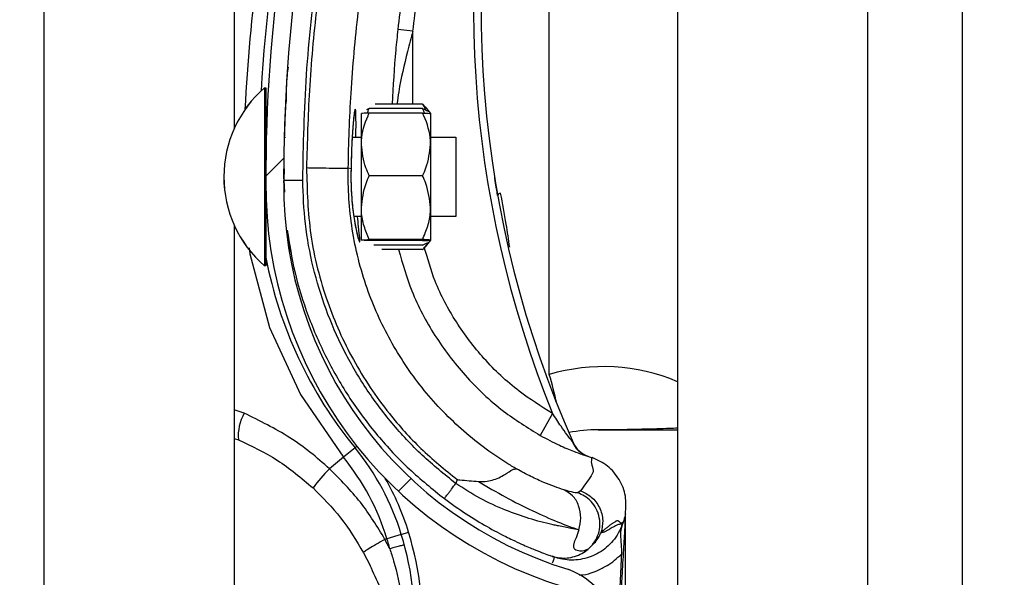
# Model space of a CAD drawing. Header units: inches. Extents: x 170 to 284, y 215 to 248.
# Tile 299 of 656: x 186.1024 to 186.2355, y 242.913 to 242.9885. Entities that reach past the tile are written whole.
import ezdxf

# ---------------------------------------------------------------- set-up
doc = ezdxf.new("R2010")
doc.units = ezdxf.units.IN
doc.header["$LTSCALE"] = 0.25
doc.header["$MEASUREMENT"] = 0
doc.layers.add('ANNOTATIONS', color=1, linetype='Continuous')
doc.layers.add('LH BENCH MOUNT', color=7, linetype='Continuous')
doc.styles.add('ARIAL', font='arial.ttf', dxfattribs={"height": 0.09375})
doc.dimstyles.new('STANDARD$0', dxfattribs={"dimtxt": 0.09375, "dimasz": 0.09375, "dimexe": 0.03125, "dimexo": 0.046875, "dimgap": 0.09, "dimtad": 0, "dimtih": 1, "dimtoh": 1, "dimdec": 4, "dimzin": 0, "dimdsep": 46, "dimtxsty": 'ARIAL', "dimcen": 0.09, "dimadec": 0, "dimazin": 0, "dimtfac": 1, "dimtdec": 4, "dimtofl": 0, "dimtmove": 0, "dimatfit": 1, "dimfxl": 1, "dimtolj": 1, "dimtzin": 0, "dimarcsym": 0})

# ---------------------------------------------------------------- blocks, each defined once
blk = doc.blocks.new('*D20')
at = {"layer": 'ANNOTATIONS', "color": 0, "lineweight": -2, "transparency": 16777216}
for p, q in [((186.1492924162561, 243.6642684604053), (187.5897358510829, 243.6642684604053)), ((187.5584858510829, 243.5705184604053), (187.5584858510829, 241.8503426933)), ((187.5584858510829, 239.6953067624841), (187.5584858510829, 241.4154825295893)), ((186.8279608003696, 239.6015567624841), (187.5897358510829, 239.6015567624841))]:
    blk.add_line(p, q, dxfattribs=at)
at = {"layer": 'ANNOTATIONS', "color": 0, "transparency": 16777216}
for points in [[(187.5428608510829, 243.5705184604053), (187.5741108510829, 243.5705184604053), (187.5584858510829, 243.6642684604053)], [(187.5428608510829, 239.6953067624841), (187.5741108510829, 239.6953067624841), (187.5584858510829, 239.6015567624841)]]:
    blk.add_solid(points, dxfattribs=at)
at = {"layer": 'defpoints', "color": 0, "transparency": 16777216}
for p in [(186.1024174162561, 243.6642684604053), (186.7810858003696, 239.6015567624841), (187.5584858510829, 239.6015567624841)]:
    blk.add_point(p, dxfattribs=at)
at = {"layer": 'ANNOTATIONS', "color": 0, "transparency": 16777216, "insert": (187.558485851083, 241.6329126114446), "char_height": 0.09375, "attachment_point": 5, "style": 'ARIAL'}
blk.add_mtext('\\A1;OPENING\\PHEIGHT', dxfattribs=at)

msp = doc.modelspace()

# ---------------------------------------------------------------- hatches: boundary and pattern name
at = {"layer": 'LH BENCH MOUNT'}
h = msp.add_hatch(dxfattribs=at)
h.set_pattern_fill('ANSI31', color=256, scale=0.34241245, angle=2.8e-322, style=0)
h.set_pattern_definition([(45, (176.0930244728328, 238.0091787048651), (-0.03026527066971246, 0.03026527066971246), [])])
edge = h.paths.add_edge_path(flags=0)
edge.add_arc((186.1662917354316, 242.8759821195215), 0.001712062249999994, 450.0000000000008, 472.2104203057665)
edge.add_line((186.1656445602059, 242.8775671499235), (186.1647320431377, 242.8798020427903))
edge.add_arc((186.1662917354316, 242.8759821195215), 0.004126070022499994, 450, 472.2104203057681, ccw=False)
edge.add_arc((186.1662917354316, 242.8670793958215), 0.01302879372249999, 401.47616737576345, 450, ccw=False)
edge.add_arc((186.1620458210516, 242.8639292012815), 0.01830194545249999, 359.99999999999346, 400.0613730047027, ccw=False)
edge.add_arc((186.1685858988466, 242.8639292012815), 0.01176186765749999, 292.1408576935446, 360, ccw=False)
edge.add_arc((186.1662917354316, 242.8671821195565), 0.01566536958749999, 235.2570680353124, 295.43079980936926, ccw=False)
edge.add_arc((186.1715306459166, 242.8752972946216), 0.02532140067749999, 212.8542481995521, 235.9809333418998, ccw=False)
edge.add_arc((186.1633812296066, 242.8689284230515), 0.01504902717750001, 172.1557183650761, 209.3146496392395, ccw=False)
edge.add_arc((186.1758108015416, 242.8675930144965), 0.02754708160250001, 453.3085031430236, 532.9325737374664, ccw=False)
edge.add_arc((186.1725578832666, 242.9036832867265), 0.008748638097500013, 280.9586189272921, 427.9414322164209)
edge.add_arc((186.1924176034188, 242.9660365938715), 0.05672062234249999, 179.5706357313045, 253.0098997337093, ccw=False)
edge.add_arc((186.3507493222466, 242.9672350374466), 0.2150521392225, 163.4260275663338, 180.2060536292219, ccw=False)
edge.add_arc((186.1719757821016, 243.0193844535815), 0.02884824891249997, 465.1588434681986, 521.4137567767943, ccw=False)
edge.add_arc((186.1546497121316, 243.0739307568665), 0.0284373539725, 290.1205938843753, 343.719067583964)
edge.add_arc((186.1674901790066, 243.0697533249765), 0.01494630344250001, 345.2914408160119, 400.547192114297)
edge.add_arc((186.1640660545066, 243.0679385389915), 0.0187470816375, 397.9578745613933, 431.4396159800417)
edge.add_arc((186.1662917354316, 243.0727665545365), 0.0134739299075, 433.8775574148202, 472.2736457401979)
edge.add_arc((186.1637236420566, 243.0797860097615), 0.006011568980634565, 474.9825325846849, 495.7175736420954)
edge.add_arc((186.1735166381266, 243.0725268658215), 0.01816498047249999, 500.8992600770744, 539.9999999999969)
edge.add_arc((186.1662917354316, 243.0725268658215), 0.01094007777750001, 539.9999999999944, 629.9999999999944)
edge.add_arc((186.1662917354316, 243.0634529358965), 0.001866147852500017, 269.9999999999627, 285.6422464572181)
edge.add_line((186.1667949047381, 243.0616559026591), (186.167445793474, 243.0593313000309))
edge.add_arc((186.1662917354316, 243.0634529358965), 0.004280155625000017, 269.9999999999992, 285.6422464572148, ccw=False)
edge.add_arc((186.1662917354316, 243.0725268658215), 0.01335408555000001, 179.9999999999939, 269.9999999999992, ccw=False)
edge.add_arc((186.1735166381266, 243.0725268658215), 0.020578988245, 500.61135831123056, 539.9999999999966, ccw=False)
edge.add_arc((186.1637236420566, 243.0797860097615), 0.008425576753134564, 474.5776671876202, 496.4997109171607, ccw=False)
edge.add_arc((186.1662917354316, 243.0727665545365), 0.01588793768, 433.6903022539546, 472.4705806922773, ccw=False)
edge.add_arc((186.1640660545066, 243.0679385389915), 0.02116108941, 398.10453077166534, 431.5771717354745, ccw=False)
edge.add_arc((186.1674901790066, 243.0697533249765), 0.01736031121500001, 345.18024813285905, 400.36585332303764, ccw=False)
edge.add_arc((186.1546497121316, 243.0739307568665), 0.030851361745, 289.9181572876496, 343.77953759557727, ccw=False)
edge.add_arc((186.1719757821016, 243.0193844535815), 0.02643424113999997, 464.941709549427, 521.3236131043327)
edge.add_arc((186.3507493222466, 242.9672350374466), 0.21263813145, 523.4376684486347, 540.2096895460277)
edge.add_arc((186.1924176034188, 242.9660365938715), 0.05430661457, 539.5566266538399, 613.1145348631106)
edge.add_arc((186.1725578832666, 242.9036832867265), 0.01116264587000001, 280.0610388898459, 428.5290871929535, ccw=False)
edge.add_arc((186.1758108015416, 242.8675930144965), 0.02513307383, 452.9714001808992, 532.9706577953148)
edge.add_arc((186.1633812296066, 242.8689284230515), 0.01263501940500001, 532.0830472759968, 568.9826967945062)
edge.add_arc((186.1715306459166, 242.8752972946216), 0.022907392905, 213.0443063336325, 236.0197152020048)
edge.add_arc((186.1662917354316, 242.8671821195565), 0.01325136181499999, 235.1922404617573, 295.7352497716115)
edge.add_arc((186.1685858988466, 242.8639292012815), 0.009347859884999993, 291.7225241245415, 360)
edge.add_arc((186.1620458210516, 242.8639292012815), 0.01588793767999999, 359.9999999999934, 399.9521788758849)
edge.add_arc((186.1662917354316, 242.8670793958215), 0.01061478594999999, 401.6345013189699, 450.0000000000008)

# ---------------------------------------------------------------- linework, layer by layer
for p, q in [((186.1913380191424, 243.8543193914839), (186.1913380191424, 239.6015567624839)), ((186.2170189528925, 243.8543193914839), (186.2170189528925, 239.6015567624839)), ((186.2298594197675, 239.6015567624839), (186.2298594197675, 243.8543193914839)), ((186.1057349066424, 239.6015567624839), (186.1057349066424, 243.7595607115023)), ((186.1314158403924, 243.1661129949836), (186.1314158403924, 242.9737390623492)), ((186.1740134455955, 242.9404647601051), (186.1740134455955, 243.005885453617)), ((186.1555752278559, 242.9869017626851), (186.1535337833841, 242.9871219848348)), ((186.1555724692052, 242.9770500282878), (186.1555752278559, 242.9869017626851)), ((186.1355302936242, 242.9792575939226), (186.1355251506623, 242.9567675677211)), ((186.1355287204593, 242.9792575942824), (186.1355302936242, 242.9792575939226)), ((186.1355302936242, 242.9792575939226), (186.1357014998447, 242.9792575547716)), ((186.1357014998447, 242.9792575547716), (186.1356989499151, 242.9681067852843)), ((186.1383866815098, 242.9773209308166), (186.1383868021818, 242.9773231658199)), ((186.1568877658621, 242.9770497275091), (186.1504526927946, 242.9770511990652)), ((186.1568877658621, 242.9770497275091), (186.1571926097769, 242.9766605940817)), ((186.1572152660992, 242.9766788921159), (186.1579575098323, 242.9757598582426)), ((186.1486086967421, 242.9715925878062), (186.1486096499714, 242.9757610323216)), ((186.149679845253, 242.9764447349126), (186.149292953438, 242.9762585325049)), ((186.1568874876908, 242.9758332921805), (186.1496797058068, 242.9758349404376)), ((186.156887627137, 242.9764430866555), (186.149679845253, 242.9764447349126)), ((186.157957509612, 242.9757588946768), (186.1579565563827, 242.9715904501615)), ((186.1381777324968, 242.9725542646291), (186.1383488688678, 242.972554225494)), ((186.1473662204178, 242.972552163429), (186.1486089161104, 242.9725518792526)), ((186.1486067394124, 242.9630332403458), (186.1486086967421, 242.9715925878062)), ((186.1579565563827, 242.9715904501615), (186.1579545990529, 242.9630311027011)), ((186.157956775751, 242.9725497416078), (186.1613809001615, 242.9725489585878)), ((186.1613809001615, 242.9725489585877), (186.1613786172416, 242.9625658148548)), ((186.1381738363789, 242.9682758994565), (186.1381117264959, 242.9667577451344)), ((186.1381184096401, 242.9669211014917), (186.1381224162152, 242.9682782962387)), ((186.1472077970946, 242.9682668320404), (186.1468376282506, 242.9683713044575)), ((186.1472077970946, 242.9682668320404), (186.1472078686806, 242.9682666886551)), ((186.1568855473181, 242.96734809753), (186.1496777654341, 242.9673497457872)), ((186.1381117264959, 242.9667577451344), (186.1382130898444, 242.9651144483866)), ((186.1381168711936, 242.9663999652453), (186.138117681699, 242.966674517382)), ((186.1356984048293, 242.9657231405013), (186.1356963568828, 242.9567675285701)), ((186.1486057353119, 242.9586423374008), (186.1486067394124, 242.9630332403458)), ((186.1579545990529, 242.9630311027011), (186.1579535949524, 242.9586401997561)), ((186.1613786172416, 242.9625658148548), (186.1613784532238, 242.961848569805)), ((186.1314158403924, 242.9606655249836), (186.1314158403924, 242.7682915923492)), ((186.1486064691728, 242.9618514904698), (186.1475855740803, 242.9618517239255)), ((186.1613784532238, 242.961848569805), (186.1579543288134, 242.9618493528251)), ((186.1568835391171, 242.95856629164), (186.1496757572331, 242.9585679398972)), ((186.1568835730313, 242.9587145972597), (186.1496757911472, 242.9587162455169)), ((186.1568833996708, 242.957956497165), (186.1502753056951, 242.9579580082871)), ((186.1579535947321, 242.9586392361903), (186.1572109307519, 242.957720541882)), ((186.1355251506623, 242.9567675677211), (186.1355247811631, 242.9551517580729)), ((186.1356963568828, 242.9567675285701), (186.1356959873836, 242.9551517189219)), ((186.1568832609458, 242.9573498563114), (186.1513657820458, 242.9573511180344)), ((186.1355247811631, 242.9551517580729), (186.1355232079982, 242.9551517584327)), ((186.1356959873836, 242.9551517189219), (186.1355247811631, 242.9551517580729)), ((186.1327797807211, 242.9352225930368), (186.1314158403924, 242.9356576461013)), ((186.174446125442, 242.9352021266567), (186.1727630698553, 242.9322224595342)), ((186.1314158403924, 242.9317937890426), (186.1319843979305, 242.9316200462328)), ((186.1477464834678, 242.9305429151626), (186.1461731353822, 242.9292546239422)), ((186.1477464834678, 242.9305429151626), (186.1480054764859, 242.9307549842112)), ((186.1461731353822, 242.9292546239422), (186.1442768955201, 242.9277019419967)), ((186.1790371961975, 242.9294786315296), (186.1794557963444, 242.9293316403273)), ((186.1794557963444, 242.9293316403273), (186.1797878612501, 242.9292078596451)), ((186.1615536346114, 242.9262486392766), (186.1613712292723, 242.9257198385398)), ((186.1782424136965, 242.9247113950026), (186.1778568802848, 242.9244492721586)), ((186.1843016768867, 242.92159034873), (186.1843016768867, 242.9216122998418)), ((186.1843016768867, 242.8686364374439), (186.1843016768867, 242.9210586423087)), ((186.1839721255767, 242.9204785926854), (186.1838758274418, 242.9201994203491)), ((186.1520624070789, 242.9182388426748), (186.1517967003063, 242.918157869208)), ((186.1524507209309, 242.9168821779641), (186.1517967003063, 242.918157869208)), ((186.1540075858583, 242.9188316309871), (186.1520624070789, 242.9182388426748)), ((186.1540075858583, 242.9188316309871), (186.1549902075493, 242.9191310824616)), ((186.1489064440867, 242.9163328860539), (186.1497777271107, 242.9146279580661)), ((186.1742323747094, 242.9159236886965), (186.1743992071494, 242.9158644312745)), ((186.1744776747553, 242.9158370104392), (186.1747284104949, 242.9157494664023))]:
    msp.add_line(p, q, dxfattribs=at)
at = {"layer": 'LH BENCH MOUNT', "flags": 128}
msp.add_lwpolyline([(186.1334582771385, 242.9575805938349), (186.1335312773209, 242.9567856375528), (186.1361895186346, 242.9468307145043), (186.1403621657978, 242.9377464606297), (186.146173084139, 242.929254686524), (186.1461731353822, 242.9292546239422), (186.1461731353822, 242.9292546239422)], dxfattribs=at)
at = {"layer": 'LH BENCH MOUNT'}
for centre, radius, start, end in [((186.3507141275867, 242.9658515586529), 0.2160622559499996, 161.092978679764, 176.5593061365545), ((186.3507493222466, 242.9672350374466), 0.2150521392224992, 163.4260275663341, 180.2060536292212), ((186.3507493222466, 242.9672350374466), 0.2126381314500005, 163.4376684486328, 180.2096895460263), ((186.3103094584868, 242.9901457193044), 0.1465525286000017, 165.3406183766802, 202.0185750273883), ((186.3103094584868, 242.9901457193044), 0.1455252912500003, 165.3544246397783, 203.8705502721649), ((186.3507141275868, 242.9658515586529), 0.2180957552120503, 167.1792232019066, 177.2529346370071), ((186.145945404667, 242.9672022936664), 0.01593228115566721, 130.8294767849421, 229.1443187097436), ((186.1459469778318, 242.9672022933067), 0.01593228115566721, 130.8294767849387, 229.1443187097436), ((186.1362479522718, 242.9731025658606), 0.0005478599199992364, 179.9868977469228, 209.2820731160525), ((186.1924176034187, 242.9660365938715), 0.0567206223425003, 179.5706357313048, 253.009899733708), ((186.1924176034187, 242.9660365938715), 0.05430661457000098, 179.5566266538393, 253.114534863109), ((186.1675087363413, 242.9644671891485), 0.000532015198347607, 98.82251519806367, 154.8284159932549), ((186.1362452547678, 242.9613064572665), 0.0005478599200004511, 134.5651049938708, 179.9868977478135), ((186.1925195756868, 242.9672040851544), 0.05786770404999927, 190.8936622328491, 219.3113539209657), ((186.1813100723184, 242.9158422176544), 0.0256809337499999, 67.01549504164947, 106.506625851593), ((186.1177914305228, 242.9239428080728), 0.05859940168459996, 12.39253661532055, 16.37646921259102), ((186.1380763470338, 242.9321641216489), 0.006116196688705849, 149.99596467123, 185.1035778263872), ((186.1801927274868, 242.9158422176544), 0.01712062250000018, 88.6104970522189, 101.9466001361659), ((186.1806203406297, 242.9334712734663), 0.000513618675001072, 268.6104970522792, 270.0142555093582), ((186.121253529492, 242.9088499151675), 0.03424124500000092, 16.94846748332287, 39.31135392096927), ((186.1803633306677, 242.932641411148), 0.003424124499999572, 203.8705502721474, 250.6224115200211), ((186.121253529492, 242.9088499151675), 0.03220774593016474, 16.9484674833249, 39.31135392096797), ((186.1606901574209, 242.9115020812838), 0.02306145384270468, 135.3749046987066, 143.8386130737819), ((186.121253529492, 242.9088499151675), 0.03526848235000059, 16.94846748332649, 29.83866096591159), ((186.1127374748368, 242.9062546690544), 0.04111046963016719, 14.98049646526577, 16.94846748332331), ((186.1127374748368, 242.9062546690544), 0.04314396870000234, 355.771303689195, 16.94846748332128), ((186.1127374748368, 242.9062546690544), 0.04417120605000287, 355.7713036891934, 16.9484674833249), ((186.1725578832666, 242.9036832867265), 0.01116264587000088, 280.0610388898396, 68.52908719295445)]:
    msp.add_arc(centre, radius, start, end, dxfattribs=at)
for points, knots in [([(186.1406798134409, 242.9667634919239), (186.1407785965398, 242.9715189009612), (186.1409766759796, 242.9810544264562), (186.1425862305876, 242.9953633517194), (186.1450430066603, 243.0096729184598), (186.1475403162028, 243.0190767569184), (186.1487919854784, 243.0237900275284)], [0, 0, 0, 0, 0.2468628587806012, 0.4950083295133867, 0.74689458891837, 1, 1, 1, 1]), ([(186.1492048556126, 243.0233017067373), (186.1482307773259, 243.0196715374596), (186.1462797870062, 243.0124006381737), (186.144101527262, 243.0013198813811), (186.1424904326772, 242.9901372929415), (186.1414796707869, 242.9791686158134), (186.1412849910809, 242.9719207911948), (186.1411915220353, 242.9684409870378)], [0, 0, 0, 0, 0.2027568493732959, 0.4061035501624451, 0.6088604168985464, 0.8122072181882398, 1, 1, 1, 1]), ([(186.1611233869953, 243.0240570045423), (186.1606953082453, 243.0226276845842), (186.1591104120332, 243.0173358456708), (186.1568152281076, 243.0080377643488), (186.154748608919, 242.9971284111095), (186.1538972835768, 242.9901161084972), (186.1535337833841, 242.9871219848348)], [0, 0, 0, 0, 0.1185397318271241, 0.4388752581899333, 0.7604101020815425, 1, 1, 1, 1]), ([(186.1555752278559, 242.9869017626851), (186.1559349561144, 242.989864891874), (186.1567756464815, 242.9967897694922), (186.1588195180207, 243.007586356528), (186.1610898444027, 243.0167885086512), (186.162662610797, 243.0220398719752), (186.1630862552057, 243.023454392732)], [0, 0, 0, 0, 0.2395900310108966, 0.5599255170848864, 0.8814604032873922, 0.9999999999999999, 0.9999999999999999, 0.9999999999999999, 0.9999999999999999]), ([(186.146837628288, 242.9683713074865), (186.1468376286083, 242.9683713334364), (186.1468794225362, 242.971757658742), (186.1471425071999, 242.9788043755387), (186.1480944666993, 242.989477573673), (186.1496690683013, 243.0003536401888), (186.1517875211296, 243.0111409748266), (186.1536858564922, 243.018216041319), (186.1546350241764, 243.0217535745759)], [0, 0, 0, 0, 1.439079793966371e-06, 0.1877923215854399, 0.3908439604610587, 0.5938956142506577, 0.7969478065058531, 1, 1, 1, 1]), ([(186.1535337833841, 242.9871219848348), (186.1534366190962, 242.9862041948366), (186.1530816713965, 242.9828514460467), (186.1528959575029, 242.9794911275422), (186.1527610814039, 242.9770506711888)], [0, 0, 0, 0, 0.2737425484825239, 0.9999999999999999, 0.9999999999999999, 0.9999999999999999, 0.9999999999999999]), ([(186.1555752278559, 242.9869017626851), (186.1553281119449, 242.985992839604), (186.1545903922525, 242.9832794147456), (186.1538320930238, 242.9799853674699), (186.1534925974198, 242.9776050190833), (186.1534135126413, 242.9770505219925)], [0, 0, 0, 0, 0.2786878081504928, 0.8319718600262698, 1, 1, 1, 1]), ([(186.1384855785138, 242.977325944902), (186.1384912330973, 242.978545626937), (186.1384985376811, 242.9801212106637), (186.138692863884, 242.9816827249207), (186.1387367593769, 242.9820354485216)], [0, 0, 0, 0, 0.7741143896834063, 1, 1, 1, 1]), ([(186.1383866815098, 242.9773209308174), (186.1383813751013, 242.9772238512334), (186.1383760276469, 242.9771260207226), (186.138338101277, 242.9763747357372), (186.1382815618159, 242.9752738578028), (186.1382205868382, 242.9734602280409), (186.1381901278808, 242.9725542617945)], [0, 0, 0, 0, 0.330770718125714, 0.3333292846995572, 0.6669765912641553, 1, 1, 1, 1]), ([(186.157274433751, 242.9762567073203), (186.1572194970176, 242.9764378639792), (186.1571368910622, 242.9767102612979), (186.1569502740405, 242.9769645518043), (186.1568877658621, 242.9770497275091)], [0, 0, 0, 0, 0.6650456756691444, 1, 1, 1, 1]), ([(186.1478716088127, 242.9725520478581), (186.1478744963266, 242.9728718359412), (186.1478853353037, 242.974072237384), (186.1478803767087, 242.9754636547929), (186.1478337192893, 242.976323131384), (186.1477451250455, 242.9764105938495), (186.1476185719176, 242.9757598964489), (186.1474501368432, 242.9740375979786), (186.1472871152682, 242.9714815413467), (186.1472348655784, 242.9693638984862), (186.1472077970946, 242.9682668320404)], [0, 0, 0, 0, 0.05114929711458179, 0.1920011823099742, 0.3334894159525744, 0.422421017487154, 0.5646212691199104, 0.7065362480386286, 0.8479681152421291, 1, 1, 1, 1]), ([(186.1476699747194, 242.9758937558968), (186.1476701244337, 242.9758942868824), (186.1476769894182, 242.9759186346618), (186.1476454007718, 242.9757817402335), (186.1476008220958, 242.9754665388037), (186.1475535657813, 242.9750034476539), (186.1475291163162, 242.9747638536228)], [0, 0, 0, 0, 0.005301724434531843, 0.2431048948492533, 0.6083977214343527, 1, 1, 1, 1]), ([(186.1486086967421, 242.9715925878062), (186.1486121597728, 242.9717604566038), (186.1486392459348, 242.9730734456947), (186.1490708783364, 242.9745130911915), (186.1496203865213, 242.975706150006), (186.1496797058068, 242.9758349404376)], [0, 0, 0, 0, 0.1156468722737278, 0.904534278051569, 1, 1, 1, 1]), ([(186.1496797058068, 242.9758349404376), (186.1494276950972, 242.9758247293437), (186.1489177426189, 242.9758040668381), (186.1486331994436, 242.9757788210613), (186.1486140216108, 242.9757643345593), (186.1486096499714, 242.9757610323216)], [0, 0, 0, 0, 0.4299704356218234, 0.8700602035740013, 0.9999999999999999, 0.9999999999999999, 0.9999999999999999, 0.9999999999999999]), ([(186.1494248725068, 242.9758235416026), (186.1494475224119, 242.9759150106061), (186.1495006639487, 242.976129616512), (186.1496145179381, 242.9763298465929), (186.149679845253, 242.9764447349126)], [0, 0, 0, 0, 0.4262184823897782, 1, 1, 1, 1]), ([(186.1579565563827, 242.9715904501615), (186.1579531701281, 242.9717583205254), (186.1579266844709, 242.9730713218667), (186.1574957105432, 242.9745111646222), (186.1569467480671, 242.9757044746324), (186.1568874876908, 242.9758332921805)], [0, 0, 0, 0, 0.1156468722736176, 0.9045342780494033, 0.9999999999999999, 0.9999999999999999, 0.9999999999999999, 0.9999999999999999]), ([(186.1568874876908, 242.9758332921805), (186.1571394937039, 242.9758229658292), (186.1576494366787, 242.9758020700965), (186.157933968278, 242.9757766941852), (186.1579531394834, 242.9757621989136), (186.157957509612, 242.9757588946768)], [0, 0, 0, 0, 0.4299704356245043, 0.8700602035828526, 0.9999999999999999, 0.9999999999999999, 0.9999999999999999, 0.9999999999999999]), ([(186.1571423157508, 242.9758217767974), (186.1571197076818, 242.9759132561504), (186.1570666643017, 242.9761278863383), (186.1569529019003, 242.97632816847), (186.156887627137, 242.9764430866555)], [0, 0, 0, 0, 0.4262184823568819, 1, 1, 1, 1]), ([(186.156887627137, 242.9764430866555), (186.1571396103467, 242.9763330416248), (186.1576495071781, 242.9761103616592), (186.1579339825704, 242.9758391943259), (186.1579531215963, 242.9756839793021), (186.1579574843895, 242.9756485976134)], [0, 0, 0, 0, 0.4299704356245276, 0.8700602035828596, 1, 1, 1, 1]), ([(186.1475291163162, 242.9747638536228), (186.1475244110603, 242.9747202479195), (186.1474890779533, 242.9743928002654), (186.1474166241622, 242.9734525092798), (186.1473246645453, 242.9719573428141), (186.1472516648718, 242.9701809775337), (186.1472166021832, 242.9689111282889), (186.1472086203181, 242.9682613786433), (186.1472086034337, 242.9682600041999)], [0, 0, 0, 0, 0.03583539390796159, 0.2690981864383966, 0.5116419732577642, 0.7561140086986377, 0.9994840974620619, 1, 1, 1, 1]), ([(186.1496777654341, 242.9673497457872), (186.1495149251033, 242.967708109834), (186.1488988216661, 242.9690639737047), (186.1487316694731, 242.9705208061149), (186.1486086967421, 242.9715925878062)], [0, 0, 0, 0, 0.2643068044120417, 1, 1, 1, 1]), ([(186.1568855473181, 242.96734809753), (186.1570485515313, 242.9677063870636), (186.1576652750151, 242.9690619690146), (186.15783309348, 242.9705187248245), (186.1579565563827, 242.9715904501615)], [0, 0, 0, 0, 0.2643068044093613, 1, 1, 1, 1]), ([(186.1411910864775, 242.9684409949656), (186.1412738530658, 242.9654036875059), (186.1414421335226, 242.9592282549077), (186.143731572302, 242.9504412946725), (186.1473458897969, 242.9422747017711), (186.1517606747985, 242.9356946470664), (186.1565697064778, 242.9303099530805), (186.1598837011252, 242.927609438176), (186.1615536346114, 242.9262486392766)], [0, 0, 0, 0, 0.1870908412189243, 0.3803918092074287, 0.5558755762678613, 0.7364481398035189, 0.8671952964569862, 1, 1, 1, 1]), ([(186.1411910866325, 242.9684410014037), (186.1419152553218, 242.96842961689), (186.14336359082, 242.9684068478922), (186.1452047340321, 242.9683788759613), (186.1465196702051, 242.9683628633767), (186.1467316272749, 242.968368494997), (186.1468376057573, 242.9683713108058)], [0, 0, 0, 0, 0.2500007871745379, 0.5000009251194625, 0.7500005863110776, 1, 1, 1, 1]), ([(186.169580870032, 242.927680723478), (186.1691391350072, 242.9279434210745), (186.166491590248, 242.9295179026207), (186.1619665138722, 242.9329493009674), (186.1566353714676, 242.9385506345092), (186.1523471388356, 242.9449904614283), (186.1490978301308, 242.9522165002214), (186.1471382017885, 242.9600913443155), (186.1467673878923, 242.9656193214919), (186.1468376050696, 242.9683712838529), (186.1468376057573, 242.9683713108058)], [0, 0, 0, 0, 0.03155846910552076, 0.1891461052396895, 0.34673388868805, 0.5043277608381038, 0.6619226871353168, 0.8309600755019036, 0.9999983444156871, 1, 1, 1, 1]), ([(186.147209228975, 242.9682577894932), (186.1472078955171, 242.9682153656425), (186.1471870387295, 242.9675518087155), (186.147192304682, 242.9662202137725), (186.1472862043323, 242.9643966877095), (186.1474054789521, 242.9630922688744), (186.1474929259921, 242.9624974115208), (186.1475096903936, 242.9623833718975)], [0, 0, 0, 0, 0.02096907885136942, 0.3279800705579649, 0.6261032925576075, 0.928320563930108, 1, 1, 1, 1]), ([(186.1472078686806, 242.9682666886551), (186.1472001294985, 242.9678116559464), (186.1471756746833, 242.9663738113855), (186.1472983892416, 242.9639635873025), (186.1476144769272, 242.9614221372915), (186.1479975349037, 242.9594949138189), (186.1482797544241, 242.9585109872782), (186.1484248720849, 242.958275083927), (186.1484130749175, 242.9588331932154), (186.1482551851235, 242.9600847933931), (186.1481358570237, 242.9613716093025), (186.1480913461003, 242.9618516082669)], [0, 0, 0, 0, 0.05799721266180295, 0.1832636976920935, 0.306412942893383, 0.4347166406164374, 0.5675677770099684, 0.6609498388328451, 0.792266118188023, 0.9225125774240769, 1, 1, 1, 1]), ([(186.1486067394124, 242.9630332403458), (186.1487347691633, 242.9641443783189), (186.1489055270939, 242.9656263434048), (186.1495232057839, 242.9670048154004), (186.1496777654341, 242.9673497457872)], [0, 0, 0, 0, 0.7497733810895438, 0.9999999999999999, 0.9999999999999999, 0.9999999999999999, 0.9999999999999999]), ([(186.1579545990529, 242.9630311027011), (186.1578270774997, 242.964142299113), (186.157656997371, 242.9656243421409), (186.1570399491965, 242.9670030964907), (186.1568855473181, 242.96734809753)], [0, 0, 0, 0, 0.7497733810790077, 1, 1, 1, 1]), ([(186.1381117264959, 242.9667577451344), (186.1381460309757, 242.9667578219), (186.1381988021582, 242.9667579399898), (186.1385190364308, 242.9667586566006), (186.1388504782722, 242.9667593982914), (186.1392619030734, 242.9667603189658), (186.1398597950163, 242.9667616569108), (186.1403567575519, 242.966762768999), (186.1406798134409, 242.9667634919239)], [0, 0, 0, 0, 0.2394568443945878, 0.3683606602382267, 0.5000000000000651, 0.631639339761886, 0.7605431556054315, 1, 1, 1, 1]), ([(186.1613712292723, 242.9257198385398), (186.1598266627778, 242.9269613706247), (186.1567350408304, 242.9294464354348), (186.1526771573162, 242.9338191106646), (186.1491033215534, 242.9385950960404), (186.1461149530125, 242.9437691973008), (186.1437242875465, 242.9492445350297), (186.1420014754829, 242.9549605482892), (186.1408961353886, 242.9608231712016), (186.1407517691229, 242.9647875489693), (186.1406798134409, 242.9667634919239)], [0, 0, 0, 0, 0.1247413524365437, 0.2496837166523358, 0.3746881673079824, 0.4999855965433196, 0.6253465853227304, 0.7503062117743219, 0.8755465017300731, 1, 1, 1, 1]), ([(186.167027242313, 242.9646934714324), (186.1669414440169, 242.9651856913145), (186.1667796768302, 242.9661137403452), (186.1666416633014, 242.9669686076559), (186.1666330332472, 242.9670223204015), (186.1666297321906, 242.9670428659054)], [0, 0, 0, 0, 0.4108597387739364, 0.7746496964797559, 1, 1, 1, 1]), ([(186.1686633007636, 242.9576773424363), (186.1685160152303, 242.9587165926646), (186.1681664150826, 242.9611833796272), (186.1676981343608, 242.9635964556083), (186.1674271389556, 242.9649929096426)], [0, 0, 0, 0, 0.4212971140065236, 1, 1, 1, 1]), ([(186.1475096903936, 242.9623833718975), (186.1475622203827, 242.9619954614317), (186.1476850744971, 242.961088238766), (186.1479053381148, 242.959986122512), (186.1480869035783, 242.9592138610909), (186.1482023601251, 242.9588445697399), (186.1482051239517, 242.9588375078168), (186.1482059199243, 242.958835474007)], [0, 0, 0, 0, 0.1981000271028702, 0.4633049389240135, 0.7305309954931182, 0.922393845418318, 1, 1, 1, 1]), ([(186.1496757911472, 242.9587162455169), (186.1494239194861, 242.9593140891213), (186.1489142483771, 242.9605238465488), (186.1486300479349, 242.9619973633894), (186.1486110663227, 242.9628409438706), (186.1486067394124, 242.9630332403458)], [0, 0, 0, 0, 0.4299704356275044, 0.870060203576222, 0.9999999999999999, 0.9999999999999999, 0.9999999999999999, 0.9999999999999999]), ([(186.1568835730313, 242.9587145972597), (186.1571357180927, 242.9593123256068), (186.1576459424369, 242.9605218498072), (186.1579308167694, 242.9619952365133), (186.1579501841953, 242.962838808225), (186.1579545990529, 242.9630311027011)], [0, 0, 0, 0, 0.4299704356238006, 0.8700602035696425, 1, 1, 1, 1]), ([(186.1385983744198, 242.959966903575), (186.1388913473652, 242.9580971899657), (186.1395077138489, 242.9541636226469), (186.1413248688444, 242.9483536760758), (186.143818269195, 242.9425981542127), (186.1469644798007, 242.9371671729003), (186.1507144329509, 242.932152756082), (186.1549746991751, 242.927571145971), (186.1582128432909, 242.9249664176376), (186.1598290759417, 242.9236663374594)], [0, 0, 0, 0, 0.1313887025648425, 0.2764200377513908, 0.4215581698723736, 0.5666389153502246, 0.7114924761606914, 0.8559992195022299, 1, 1, 1, 1]), ([(186.1390425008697, 242.9570088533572), (186.1390446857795, 242.9569981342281), (186.1390532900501, 242.9569559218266), (186.138902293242, 242.9576981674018), (186.1387125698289, 242.9589919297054), (186.1386283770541, 242.959566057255)], [0, 0, 0, 0, 0.1591842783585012, 0.6268746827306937, 1, 1, 1, 1]), ([(186.1390423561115, 242.9570087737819), (186.139044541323, 242.9569980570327), (186.1390531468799, 242.956955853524), (186.138902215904, 242.9576975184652), (186.1387126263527, 242.9589903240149), (186.1386285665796, 242.9595635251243)], [0, 0, 0, 0, 0.1592756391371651, 0.6272415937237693, 1, 1, 1, 1]), ([(186.1390422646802, 242.9570087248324), (186.1390444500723, 242.9569980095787), (186.1390530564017, 242.9569558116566), (186.1389021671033, 242.9576971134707), (186.1387126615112, 242.9589893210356), (186.1386286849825, 242.9595619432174)], [0, 0, 0, 0, 0.1593327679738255, 0.6274710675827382, 1, 1, 1, 1]), ([(186.1390421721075, 242.9570086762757), (186.1390443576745, 242.95699796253), (186.1390529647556, 242.9569557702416), (186.13890211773, 242.9576967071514), (186.1387126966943, 242.9589883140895), (186.1386288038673, 242.959560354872)], [0, 0, 0, 0, 0.1593901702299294, 0.627701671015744, 1, 1, 1, 1]), ([(186.1486057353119, 242.9586423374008), (186.1487335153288, 242.9586613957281), (186.1489039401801, 242.9586868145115), (186.1495213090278, 242.9587103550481), (186.1496757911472, 242.9587162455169)], [0, 0, 0, 0, 0.7497733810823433, 1, 1, 1, 1]), ([(186.1496757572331, 242.9585679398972), (186.14942375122, 242.9585782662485), (186.1489138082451, 242.9585991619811), (186.1486292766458, 242.9586245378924), (186.1486101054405, 242.958639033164), (186.1486057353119, 242.9586423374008)], [0, 0, 0, 0, 0.4299704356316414, 0.870060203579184, 0.9999999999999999, 0.9999999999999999, 0.9999999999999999, 0.9999999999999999]), ([(186.1568832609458, 242.9573498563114), (186.1571659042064, 242.9576386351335), (186.1574767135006, 242.9579561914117), (186.1575991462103, 242.9582935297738), (186.1576102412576, 242.9583240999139)], [0, 0, 0, 0, 0.9093784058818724, 1, 1, 1, 1]), ([(186.1568833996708, 242.957956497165), (186.1571354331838, 242.9580664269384), (186.1576454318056, 242.9582888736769), (186.1579300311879, 242.9585599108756), (186.1579492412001, 242.9587151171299), (186.1579536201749, 242.9587504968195)], [0, 0, 0, 0, 0.4299704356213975, 0.8700602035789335, 1, 1, 1, 1]), ([(186.1568835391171, 242.95856629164), (186.1571355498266, 242.958576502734), (186.1576455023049, 242.9585971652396), (186.1579300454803, 242.9586224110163), (186.1579492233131, 242.9586368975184), (186.1579535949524, 242.9586401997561)], [0, 0, 0, 0, 0.4299704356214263, 0.8700602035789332, 1, 1, 1, 1]), ([(186.1579535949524, 242.9586401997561), (186.1578258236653, 242.9586593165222), (186.1576554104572, 242.9586848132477), (186.1570380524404, 242.9587086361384), (186.1568835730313, 242.9587145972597)], [0, 0, 0, 0, 0.7497733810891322, 0.9999999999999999, 0.9999999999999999, 0.9999999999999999, 0.9999999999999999]), ([(186.1536438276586, 242.9573505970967), (186.1541787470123, 242.9554633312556), (186.1553303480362, 242.9514003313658), (186.1584144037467, 242.9456532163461), (186.1625617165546, 242.9401442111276), (186.1673934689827, 242.9355709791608), (186.1710837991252, 242.9332696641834), (186.1727630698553, 242.9322224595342)], [0, 0, 0, 0, 0.1810254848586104, 0.3897206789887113, 0.598415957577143, 0.8172607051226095, 1, 1, 1, 1]), ([(186.174446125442, 242.9352021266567), (186.1729099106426, 242.9361601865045), (186.1695340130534, 242.9382655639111), (186.1651127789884, 242.9424488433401), (186.1613226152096, 242.9474899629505), (186.15856881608, 242.9525923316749), (186.1575557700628, 242.9561439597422), (186.1571101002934, 242.9577064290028)], [0, 0, 0, 0, 0.1859244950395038, 0.408577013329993, 0.6208996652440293, 0.8332222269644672, 1, 1, 1, 1]), ([(186.1442768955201, 242.9277019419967), (186.1442768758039, 242.9277019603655), (186.1426156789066, 242.9292496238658), (186.1389900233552, 242.9321701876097), (186.1348725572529, 242.9341939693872), (186.1327797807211, 242.9352225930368)], [0, 0, 0, 0, 5.836249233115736e-06, 0.4917349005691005, 1, 1, 1, 1]), ([(186.1771432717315, 242.9313714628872), (186.1771394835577, 242.9313759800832), (186.177071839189, 242.9314566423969), (186.1768300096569, 242.931761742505), (186.1763102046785, 242.9324512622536), (186.1754683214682, 242.9336285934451), (186.1748273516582, 242.9346152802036), (186.174446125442, 242.9352021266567)], [0, 0, 0, 0, 0.005253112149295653, 0.09380336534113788, 0.2660256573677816, 0.5634579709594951, 1, 1, 1, 1]), ([(186.1913380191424, 242.933188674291), (186.190987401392, 242.9331768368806), (186.1894274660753, 242.9331241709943), (186.1871703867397, 242.933057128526), (186.1847827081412, 242.9330025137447), (186.1832280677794, 242.9329777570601), (186.1822304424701, 242.9329667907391), (186.1815968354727, 242.9329619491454), (186.1811968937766, 242.9329597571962), (186.1809450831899, 242.9329587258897), (186.1807716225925, 242.9329581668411), (186.1806630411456, 242.9329578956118), (186.1806137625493, 242.9329578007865), (186.1806096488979, 242.9329578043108), (186.180607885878, 242.9329578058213)], [0, 0, 0, 0, 0.09048385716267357, 0.4025722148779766, 0.6140598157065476, 0.7523489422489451, 0.8411803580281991, 0.8978729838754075, 0.9340902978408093, 0.9574251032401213, 0.9727591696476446, 0.9884414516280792, 0.995046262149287, 1, 1, 1, 1]), ([(186.1806204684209, 242.9329576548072), (186.1806220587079, 242.9329576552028), (186.1806257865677, 242.9329576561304), (186.1806762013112, 242.9329576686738), (186.1807867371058, 242.9329576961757), (186.1809628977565, 242.9329577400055), (186.1812196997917, 242.9329578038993), (186.1816276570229, 242.9329579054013), (186.1822739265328, 242.9329580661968), (186.1832904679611, 242.9329583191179), (186.1848706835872, 242.9329587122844), (186.1872833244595, 242.9329593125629), (186.189514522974, 242.9329598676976), (186.1910281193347, 242.9329602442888), (186.1913380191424, 242.9329603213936)], [0, 0, 0, 0, 0.004737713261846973, 0.01110587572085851, 0.02657793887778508, 0.04194739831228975, 0.06549174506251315, 0.1021665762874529, 0.1596760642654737, 0.249837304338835, 0.3901314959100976, 0.6042895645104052, 0.9189806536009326, 1, 1, 1, 1]), ([(186.1319843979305, 242.9316200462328), (186.133767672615, 242.930777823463), (186.1373964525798, 242.9290639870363), (186.1404953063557, 242.9264428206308), (186.1420713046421, 242.9251097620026)], [0, 0, 0, 0, 0.491425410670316, 1, 1, 1, 1]), ([(186.1727630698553, 242.9322224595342), (186.1736391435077, 242.931754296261), (186.1751798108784, 242.93093098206), (186.1771628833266, 242.9301066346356), (186.1784107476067, 242.9296610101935), (186.1788830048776, 242.9295201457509), (186.1790174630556, 242.9294856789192), (186.1790174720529, 242.9294856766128)], [0, 0, 0, 0, 0.3699466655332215, 0.6505899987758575, 0.8492685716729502, 0.9999899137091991, 1, 1, 1, 1]), ([(186.1771432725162, 242.9313714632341), (186.177298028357, 242.9310554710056), (186.177567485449, 242.9305052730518), (186.1782319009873, 242.9298588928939), (186.1787391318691, 242.929618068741), (186.1790175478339, 242.9294858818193)], [0, 0, 0, 0, 0.3783552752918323, 0.6587829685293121, 1, 1, 1, 1]), ([(186.1772320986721, 242.9312557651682), (186.1772295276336, 242.9312591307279), (186.1772238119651, 242.931266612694), (186.1771954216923, 242.931303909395), (186.177179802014, 242.9313244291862)], [0, 0, 0, 0, 0.4498228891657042, 1, 1, 1, 1]), ([(186.1797911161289, 242.9292159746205), (186.1797171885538, 242.9289614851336), (186.1795692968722, 242.9284523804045), (186.1801006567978, 242.9274294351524), (186.1793697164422, 242.9262816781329), (186.1787255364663, 242.9253843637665), (186.1782424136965, 242.9247113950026)], [0, 0, 0, 0, 0.1666800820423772, 0.3334425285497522, 0.5000945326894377, 1, 1, 1, 1]), ([(186.1843016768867, 242.9216122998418), (186.1843619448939, 242.9224184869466), (186.1844824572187, 242.9240305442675), (186.1835407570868, 242.9263005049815), (186.1820004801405, 242.9282158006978), (186.1805277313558, 242.928882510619), (186.1797911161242, 242.9292159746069)], [0, 0, 0, 0, 0.2500474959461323, 0.4999967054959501, 0.7499165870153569, 0.9999999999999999, 0.9999999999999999, 0.9999999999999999, 0.9999999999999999]), ([(186.1517967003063, 242.918157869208), (186.1507505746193, 242.9198773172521), (186.1486308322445, 242.9233613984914), (186.1457407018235, 242.926242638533), (186.1442768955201, 242.9277019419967)], [0, 0, 0, 0, 0.4935154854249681, 1, 1, 1, 1]), ([(186.164437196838, 242.9259983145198), (186.1647465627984, 242.9259897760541), (186.1653816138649, 242.9259722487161), (186.1663253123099, 242.9261584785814), (186.1672375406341, 242.9264893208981), (186.168230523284, 242.927069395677), (186.1690872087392, 242.9276875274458), (186.1694188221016, 242.9276836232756), (186.1695814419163, 242.9276817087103)], [0, 0, 0, 0, 0.1136768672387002, 0.2333502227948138, 0.3620694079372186, 0.5019163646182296, 0.7557448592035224, 1, 1, 1, 1]), ([(186.1759729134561, 242.9248567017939), (186.1751382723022, 242.9251445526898), (186.1738716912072, 242.9255813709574), (186.171552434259, 242.9266220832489), (186.1702405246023, 242.9273273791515), (186.1695814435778, 242.9276817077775)], [0, 0, 0, 0, 0.4901989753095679, 0.743884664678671, 1, 1, 1, 1]), ([(186.1615536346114, 242.9262486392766), (186.1615651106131, 242.9262473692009), (186.1616795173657, 242.9262347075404), (186.1626414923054, 242.9261305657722), (186.1635903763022, 242.9260522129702), (186.164436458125, 242.9259823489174)], [0, 0, 0, 0, 0.01193493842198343, 0.1189819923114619, 0.9999999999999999, 0.9999999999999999, 0.9999999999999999, 0.9999999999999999]), ([(186.1644377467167, 242.9259981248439), (186.165656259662, 242.925276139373), (186.168159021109, 242.9237932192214), (186.1718401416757, 242.9219599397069), (186.1753389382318, 242.9204019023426), (186.177090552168, 242.9197787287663), (186.1779896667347, 242.9194588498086)], [0, 0, 0, 0, 0.2305257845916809, 0.4734878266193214, 0.7297379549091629, 1, 1, 1, 1]), ([(186.1420713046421, 242.9251097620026), (186.1433718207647, 242.9238029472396), (186.1460074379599, 242.9211545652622), (186.1479316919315, 242.9179541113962), (186.1489064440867, 242.9163328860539)], [0, 0, 0, 0, 0.4934389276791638, 1, 1, 1, 1]), ([(186.1598290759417, 242.9236663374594), (186.1598496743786, 242.9236937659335), (186.1598813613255, 242.9237359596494), (186.1600736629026, 242.9239920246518), (186.1602726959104, 242.9242570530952), (186.1605197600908, 242.9245860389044), (186.1608787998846, 242.9250641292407), (186.1611772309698, 242.9254615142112), (186.1613712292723, 242.9257198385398)], [0, 0, 0, 0, 0.2394567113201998, 0.3683605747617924, 0.5000000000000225, 0.6316394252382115, 0.7605432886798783, 1, 1, 1, 1]), ([(186.1779883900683, 242.9194571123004), (186.1776496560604, 242.9195142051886), (186.1768405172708, 242.9196505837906), (186.1756888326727, 242.9198787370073), (186.174773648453, 242.9200725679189), (186.1735152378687, 242.9203506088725), (186.1713825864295, 242.9209096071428), (186.1680533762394, 242.9220659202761), (186.1646426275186, 242.9236181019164), (186.1624463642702, 242.9250291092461), (186.1613712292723, 242.9257198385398)], [0, 0, 0, 0, 0.08980644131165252, 0.2145219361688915, 0.2531624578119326, 0.2759662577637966, 0.4628905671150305, 0.637395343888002, 0.8224944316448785, 1, 1, 1, 1]), ([(186.1779891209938, 242.9194555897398), (186.1781164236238, 242.9199855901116), (186.1783808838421, 242.921086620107), (186.178063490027, 242.92274907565), (186.1772441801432, 242.9241371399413), (186.1763869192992, 242.924622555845), (186.1759740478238, 242.9248563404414)], [0, 0, 0, 0, 0.2405618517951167, 0.4997464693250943, 0.7590693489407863, 1, 1, 1, 1]), ([(186.177856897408, 242.9244492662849), (186.1777313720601, 242.924441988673), (186.1774805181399, 242.9244274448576), (186.1764807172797, 242.9247119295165), (186.1759812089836, 242.9248540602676)], [0, 0, 0, 0, 0.5003922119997, 1, 1, 1, 1]), ([(186.1782424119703, 242.9247113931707), (186.1787518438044, 242.9244725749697), (186.1795354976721, 242.9241052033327), (186.1803335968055, 242.9232432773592), (186.1808202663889, 242.9224684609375), (186.1811310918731, 242.9216079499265), (186.1813187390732, 242.9204485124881), (186.1811255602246, 242.9196051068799), (186.1809999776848, 242.9190568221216)], [0, 0, 0, 0, 0.239451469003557, 0.368345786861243, 0.4999761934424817, 0.631610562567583, 0.7605158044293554, 1, 1, 1, 1]), ([(186.1598290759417, 242.9236663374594), (186.1608106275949, 242.9229590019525), (186.162749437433, 242.9215618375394), (186.1655934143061, 242.919858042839), (186.1677360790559, 242.9187059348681), (186.1687552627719, 242.9182312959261), (186.1690582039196, 242.918090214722)], [0, 0, 0, 0, 0.3013203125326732, 0.5951829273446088, 0.8796725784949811, 1, 1, 1, 1]), ([(186.1793195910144, 242.9168787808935), (186.1795620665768, 242.9171193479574), (186.1800735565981, 242.917626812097), (186.180607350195, 242.9186369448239), (186.1808934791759, 242.9198243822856), (186.1808319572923, 242.9210962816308), (186.180415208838, 242.9222997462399), (186.1797072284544, 242.9232956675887), (186.178835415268, 242.9240350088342), (186.1781715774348, 242.9243160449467), (186.1778568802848, 242.9244492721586)], [0, 0, 0, 0, 0.1098512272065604, 0.2317256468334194, 0.3631776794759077, 0.4999999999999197, 0.6368223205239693, 0.768274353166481, 0.8901487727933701, 1, 1, 1, 1]), ([(186.1809991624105, 242.9190544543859), (186.1811035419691, 242.9191537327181), (186.1813248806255, 242.9193642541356), (186.1816579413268, 242.9196462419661), (186.1819283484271, 242.9198594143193), (186.1821311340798, 242.9200111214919), (186.1822601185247, 242.9201051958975), (186.182391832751, 242.9201988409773), (186.1825262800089, 242.9202920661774), (186.1826701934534, 242.9203894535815), (186.1828182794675, 242.9204869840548), (186.1829518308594, 242.9205739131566), (186.1830508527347, 242.920635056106), (186.1831215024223, 242.9206778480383), (186.1831830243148, 242.9206977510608), (186.1832480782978, 242.9206987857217), (186.1833174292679, 242.9206774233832), (186.1833910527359, 242.9206307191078), (186.1834650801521, 242.9205562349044), (186.1835355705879, 242.9204910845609), (186.1835909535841, 242.9204407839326), (186.1836275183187, 242.9204099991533), (186.1836595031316, 242.9203846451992), (186.1837002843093, 242.9203720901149), (186.1837545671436, 242.9203695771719), (186.1838206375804, 242.9203867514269), (186.1838924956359, 242.9204212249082), (186.1839458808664, 242.9204602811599), (186.18397253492, 242.9204797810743)], [0, 0, 0, 0, 0.08480730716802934, 0.1798353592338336, 0.2850849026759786, 0.3228266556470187, 0.3617275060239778, 0.4017874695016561, 0.4430065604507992, 0.485384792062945, 0.5351510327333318, 0.5813528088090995, 0.6105805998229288, 0.6293562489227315, 0.6489120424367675, 0.6766412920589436, 0.7075477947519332, 0.7416323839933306, 0.7850907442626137, 0.8280699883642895, 0.8539878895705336, 0.8729964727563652, 0.8850957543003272, 0.9032140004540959, 0.9275168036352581, 0.9517481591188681, 0.9759089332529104, 1, 1, 1, 1]), ([(186.1834573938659, 242.9060376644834), (186.1835940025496, 242.9083988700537), (186.1838003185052, 242.9119649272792), (186.1840449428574, 242.9161822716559), (186.1841782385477, 242.9183924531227), (186.1842457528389, 242.9195929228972), (186.1842726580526, 242.9202506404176), (186.1842856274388, 242.9206137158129), (186.1842922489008, 242.920814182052), (186.1842958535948, 242.9209252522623), (186.1842980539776, 242.9209914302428), (186.1842994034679, 242.9210298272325), (186.1843003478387, 242.9210533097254), (186.1843008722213, 242.9210642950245), (186.1843012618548, 242.9210695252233), (186.1843014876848, 242.9210700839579), (186.1843016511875, 242.9210668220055), (186.1843016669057, 242.9210618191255), (186.1843016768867, 242.9210586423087)], [0, 0, 0, 0, 0.4681368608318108, 0.7070129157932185, 0.8371325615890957, 0.9079072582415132, 0.9470740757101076, 0.9687898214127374, 0.9808770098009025, 0.9876679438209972, 0.9915546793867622, 0.9947708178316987, 0.9959953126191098, 0.9972287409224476, 0.9978484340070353, 0.9984730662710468, 0.9990304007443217, 1, 1, 1, 1]), ([(186.1843016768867, 242.92159034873), (186.1842872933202, 242.9215260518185), (186.1842184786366, 242.9212184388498), (186.1841020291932, 242.9208079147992), (186.1839842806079, 242.9204885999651), (186.1839842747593, 242.9204885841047)], [0, 0, 0, 0, 0.2090106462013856, 0.9999607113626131, 1, 1, 1, 1]), ([(186.1843016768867, 242.9210586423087), (186.1843016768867, 242.9210639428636), (186.1843016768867, 242.9210957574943), (186.1843016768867, 242.9212009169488), (186.1843016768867, 242.9213451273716), (186.1843016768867, 242.9215146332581), (186.1843016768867, 242.9215600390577), (186.1843016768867, 242.92159034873)], [0, 0, 0, 0, 0.01571398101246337, 0.09431738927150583, 0.3218612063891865, 0.5473229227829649, 0.9999999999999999, 0.9999999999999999, 0.9999999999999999, 0.9999999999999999]), ([(186.1838758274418, 242.9201994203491), (186.1838758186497, 242.9201993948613), (186.1835941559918, 242.9193828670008), (186.1827553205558, 242.9178912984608), (186.1813036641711, 242.9166539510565), (186.1797121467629, 242.9157907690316), (186.1779392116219, 242.9152663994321), (186.1760219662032, 242.9153663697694), (186.1749849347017, 242.915660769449), (186.1747284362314, 242.9157494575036), (186.1747284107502, 242.9157494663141)], [0, 0, 0, 0, 7.189415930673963e-06, 0.2303203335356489, 0.4448965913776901, 0.4983905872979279, 0.7130087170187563, 0.9276298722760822, 0.9999928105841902, 1, 1, 1, 1]), ([(186.1779878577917, 242.9194539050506), (186.1778697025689, 242.9190835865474), (186.1777049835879, 242.9185673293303), (186.1774532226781, 242.9179699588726), (186.1772888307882, 242.9175370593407), (186.1772263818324, 242.917092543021), (186.1775147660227, 242.9167309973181), (186.1783942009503, 242.9164908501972), (186.1789497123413, 242.9167237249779), (186.1793195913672, 242.916878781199)], [0, 0, 0, 0, 0.1001269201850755, 0.1395859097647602, 0.1897135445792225, 0.2582342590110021, 0.3697357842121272, 0.5803479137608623, 1, 1, 1, 1]), ([(186.1838757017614, 242.9201990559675), (186.1838243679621, 242.9202080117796), (186.1837193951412, 242.9202263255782), (186.183542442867, 242.920207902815), (186.1833505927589, 242.9201586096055), (186.1831485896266, 242.9200779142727), (186.1829436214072, 242.9199767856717), (186.1827388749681, 242.9198636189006), (186.1825115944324, 242.919728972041), (186.1822908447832, 242.9195948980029), (186.182093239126, 242.9194767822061), (186.1819271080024, 242.9193800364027), (186.1817692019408, 242.9192940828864), (186.181604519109, 242.9192124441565), (186.1814430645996, 242.9191433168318), (186.1812857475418, 242.9190916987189), (186.181135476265, 242.9190586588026), (186.1810439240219, 242.9190558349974), (186.1809991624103, 242.9190544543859)], [0, 0, 0, 0, 0.06578093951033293, 0.1345158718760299, 0.2062058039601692, 0.27713025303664, 0.3450539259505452, 0.4118164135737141, 0.4774590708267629, 0.5636721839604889, 0.622780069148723, 0.6670965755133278, 0.724168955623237, 0.7778304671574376, 0.8321346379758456, 0.8905164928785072, 0.9464714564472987, 1, 1, 1, 1]), ([(186.1838000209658, 242.9199730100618), (186.1837355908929, 242.9197151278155), (186.183570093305, 242.9190527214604), (186.1836882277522, 242.9179187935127), (186.1837837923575, 242.9168135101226), (186.1837615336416, 242.9162579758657), (186.1837573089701, 242.9161525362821)], [0, 0, 0, 0, 0.2412678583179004, 0.6197299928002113, 0.92782531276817, 0.9999999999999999, 0.9999999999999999, 0.9999999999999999, 0.9999999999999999]), ([(186.1839842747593, 242.9204885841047), (186.1839842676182, 242.9204885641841), (186.1839243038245, 242.9203212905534), (186.1838621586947, 242.9201471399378), (186.1838000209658, 242.9199730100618)], [0, 0, 0, 0, 0.000119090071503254, 1, 1, 1, 1]), ([(186.1838000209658, 242.9199730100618), (186.1838225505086, 242.9200407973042), (186.1838732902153, 242.9201934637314), (186.1839368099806, 242.920376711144), (186.1839721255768, 242.920478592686)], [0, 0, 0, 0, 0.4440219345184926, 1, 1, 1, 1]), ([(186.1517967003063, 242.918157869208), (186.151399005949, 242.9179316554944), (186.1505803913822, 242.9174660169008), (186.1496235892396, 242.916883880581), (186.1489932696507, 242.9164638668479), (186.1489348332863, 242.9163757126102), (186.1489064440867, 242.9163328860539)], [0, 0, 0, 0, 0.2429069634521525, 0.4999999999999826, 0.7570930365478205, 0.9999999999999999, 0.9999999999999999, 0.9999999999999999, 0.9999999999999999]), ([(186.1690582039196, 242.918090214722), (186.1694760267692, 242.9178892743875), (186.1706203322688, 242.9173389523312), (186.1720534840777, 242.9167498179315), (186.1733070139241, 242.9162585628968), (186.1740580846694, 242.9159858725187), (186.1741746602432, 242.9159442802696), (186.1742323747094, 242.9159236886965)], [0, 0, 0, 0, 0.1282528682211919, 0.3512504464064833, 0.5733912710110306, 0.7887937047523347, 1, 1, 1, 1]), ([(186.1793195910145, 242.9168787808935), (186.1796930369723, 242.9172248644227), (186.1803337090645, 242.9178185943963), (186.1807515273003, 242.9185386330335), (186.1809250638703, 242.9188959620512), (186.1809706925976, 242.9189971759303), (186.1809825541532, 242.9190232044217), (186.1809865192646, 242.9190319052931)], [0, 0, 0, 0, 0.502280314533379, 0.8616962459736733, 0.9584272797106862, 0.9861029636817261, 1, 1, 1, 1]), ([(186.1524503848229, 242.9168828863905), (186.1524503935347, 242.9168828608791), (186.1526362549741, 242.9163385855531), (186.1533097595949, 242.9141797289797), (186.1542967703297, 242.9096719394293), (186.1544529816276, 242.9056492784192), (186.1545436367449, 242.9033147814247)], [0, 0, 0, 0, 5.869764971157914e-06, 0.1252288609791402, 0.4923383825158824, 1, 1, 1, 1]), ([(186.1742323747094, 242.9159236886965), (186.1748677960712, 242.9157708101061), (186.1758456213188, 242.9155355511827), (186.1771960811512, 242.9157422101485), (186.1781971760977, 242.9160985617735), (186.1788950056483, 242.9165243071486), (186.1792436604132, 242.9168153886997), (186.179319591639, 242.9168787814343)], [0, 0, 0, 0, 0.3580314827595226, 0.5509607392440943, 0.7480445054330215, 0.9451282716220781, 1, 1, 1, 1]), ([(186.1743992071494, 242.9158644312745), (186.1744654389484, 242.9158408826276), (186.174664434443, 242.9157701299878), (186.1745077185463, 242.9158267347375), (186.1743204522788, 242.915891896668), (186.1744559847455, 242.9158445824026), (186.1744776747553, 242.9158370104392)], [0, 0, 0, 0, 0.1877582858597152, 0.5641255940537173, 0.9302446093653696, 1, 1, 1, 1]), ([(186.1744571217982, 242.9149648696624), (186.174482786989, 242.9150390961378), (186.174583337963, 242.915329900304), (186.1746959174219, 242.9156554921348), (186.1747175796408, 242.9157181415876), (186.1747284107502, 242.9157494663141)], [0, 0, 0, 0, 0.1462931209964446, 0.5731465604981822, 1, 1, 1, 1]), ([(186.178027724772, 242.9133711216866), (186.1780733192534, 242.913368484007), (186.179152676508, 242.9133060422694), (186.1804607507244, 242.9138808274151), (186.1823318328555, 242.9148584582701), (186.1831409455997, 242.9155929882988), (186.1837573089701, 242.9161525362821)], [0, 0, 0, 0, 0.02109882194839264, 0.4994719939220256, 0.6187093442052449, 1, 1, 1, 1]), ([(186.1837573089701, 242.9161525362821), (186.1837139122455, 242.9152779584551), (186.1835497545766, 242.9119696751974), (186.1834503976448, 242.908658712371), (186.1833773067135, 242.9062230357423)], [0, 0, 0, 0, 0.2643600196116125, 1, 1, 1, 1]), ([(186.15352716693, 242.9028452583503), (186.1534458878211, 242.9035398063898), (186.1532852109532, 242.904912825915), (186.1528103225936, 242.9069448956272), (186.1521256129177, 242.9091885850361), (186.1511133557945, 242.9117924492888), (186.1502489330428, 242.9136281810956), (186.1497780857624, 242.9146280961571)], [0, 0, 0, 0, 0.1627420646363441, 0.3217171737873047, 0.4905672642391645, 0.7225142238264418, 0.9999999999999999, 0.9999999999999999, 0.9999999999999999, 0.9999999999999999])]:
    msp.add_open_spline(points, degree=3, knots=knots, dxfattribs=at)
msp.add_open_spline([(186.1544151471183, 242.9174069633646), (186.1543875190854, 242.9173995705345), (186.1543322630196, 242.9173847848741), (186.1538990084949, 242.9172688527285), (186.153264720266, 242.9170991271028), (186.1527220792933, 242.9169539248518), (186.152450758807, 242.9168813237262)], degree=3, dxfattribs=at)

# ---------------------------------------------------------------- dimensions: what is measured, and where the dimension line sits
at = {"layer": 'ANNOTATIONS'}
dim = msp.add_linear_dim(base=(187.5584858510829, 239.6015567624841), p1=(186.102417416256, 243.6642684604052), p2=(186.7810858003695, 239.6015567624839), angle=90, text='OPENING\\PHEIGHT', dimstyle='STANDARD$0', dxfattribs=at)
dim.commit()
dim.dimension.update_dxf_attribs({"geometry": '*D20', "text_midpoint": (187.558485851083, 241.6329126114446)})

doc.saveas('drawing.dxf')
